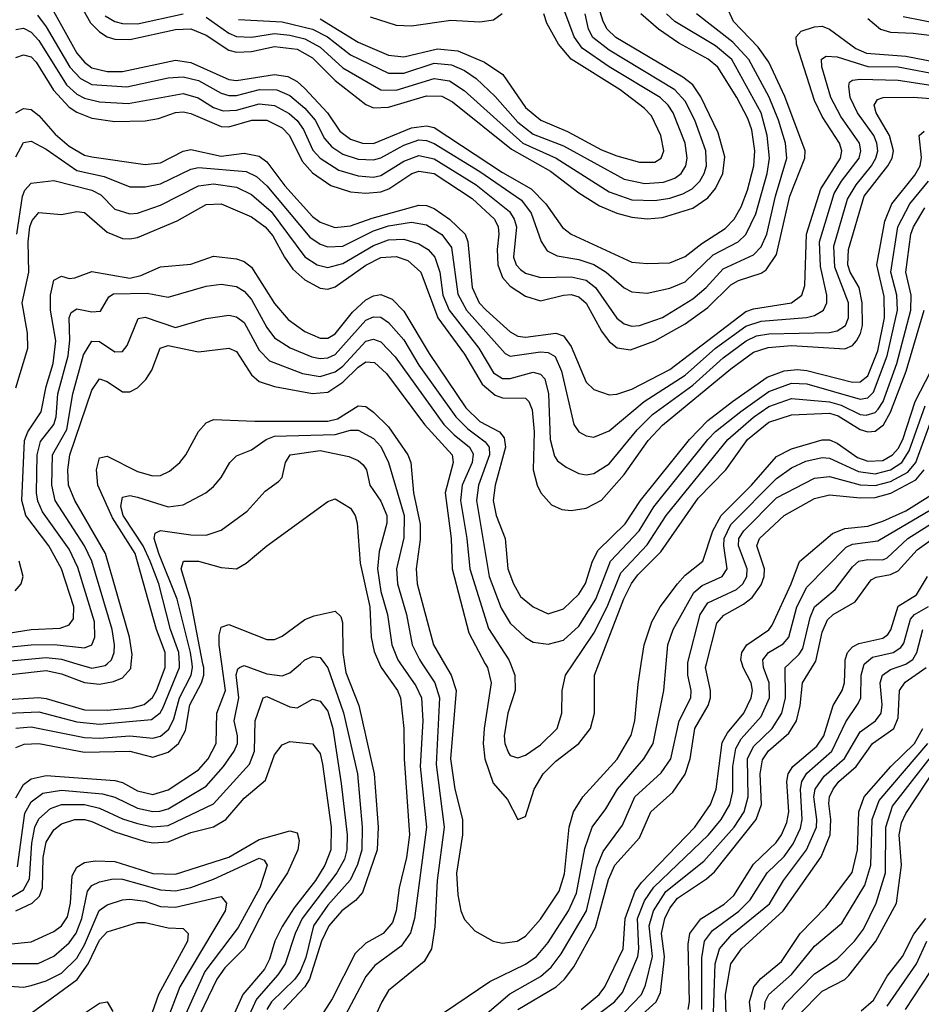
# Model space of a CAD drawing. Header units: inches. Extents: x 990535 to 1117859, y 769386 to 892122.
# Tile 923 of 1056: x 1073520 to 1075891, y 859104 to 861695. Entities that reach past the tile are written whole.
import ezdxf

# ---------------------------------------------------------------- set-up
doc = ezdxf.new("R2010")
doc.units = ezdxf.units.IN
doc.header["$MEASUREMENT"] = 0
doc.layers.add('B0875', color=7, linetype='Continuous')
doc.layers.add('B0876', color=7, linetype='Continuous')

msp = doc.modelspace()

# ---------------------------------------------------------------- linework, layer by layer
at = {"layer": 'B0875', "color": 5}
for points, elevation in [([(1073089.4, 860000), (1073124, 859930), (1073144.7, 859864.7), (1073153.4, 859850), (1073172.6, 859832.6), (1073310, 859722.3), (1073330, 859720.1), (1073350, 859737), (1073375.2, 859790), (1073390, 859854.4), (1073410, 859880.1), (1073442.5, 859897.5), (1073490, 859906.4), (1073570, 859910.9), (1073590, 859908.9), (1073690, 859879.1), (1073750, 859877.6), (1073815.7, 859884.3), (1073847.2, 859892.8), (1073869.1, 859910.9), (1073880.1, 859930), (1073902.4, 859990), (1073902.4, 860000)], 3980), ([(1073170, 860000), (1073187.4, 859970), (1073216.8, 859910), (1073247.5, 859870), (1073270, 859858.4), (1073290, 859859.3), (1073310, 859875.9), (1073363.2, 859936.9), (1073390, 859953.9), (1073416.7, 859963.3), (1073590, 859981.9), (1073630, 859973.6), (1073690, 859950.6), (1073730, 859946.1), (1073767.1, 859952.9), (1073790, 859962.8), (1073812.2, 859987.8), (1073813.4, 860000)], 4020), ([(1073490, 859870.4), (1073570, 859873.1), (1073670, 859847.1), (1073730, 859841.3), (1073866.7, 859853.3), (1073889.5, 859870.5), (1073896.6, 859883.4), (1073940.1, 859990), (1073939.8, 860000)], 3960), ([(1073510, 859830.9), (1073550, 859834.1), (1073690, 859806.4), (1073730, 859804.6), (1073810, 859810.6), (1073870, 859804.1), (1073890, 859809.2), (1073912.2, 859827.8), (1073925.2, 859854.8), (1073940.3, 859910), (1073971.2, 859970), (1073974.6, 859990), (1073973.2, 860000)], 3940), ([(1073510, 859779.9), (1073531.4, 859788.6), (1073570, 859790), (1073690, 859767.5), (1073810, 859770.2), (1073870, 859754.3), (1073910, 859767.1), (1073937.7, 859790), (1073955.9, 859824.1), (1073967.7, 859892.3), (1073998.5, 859950), (1074004.2, 859970), (1074003.9, 859990), (1074002, 860000)], 3920), ([(1073510, 859647.3), (1073530, 859682.4), (1073550, 859697.3), (1073590, 859705.8), (1073770, 859693.1), (1073790, 859687.4), (1073830, 859665.2), (1073870, 859656.2), (1073910, 859668), (1073990, 859720.8), (1074015.8, 859750), (1074036.6, 859790), (1074038.8, 859870), (1074060.9, 859930), (1074051.2, 860000)], 3880), ([(1073514.2, 859465.7), (1073533.1, 859606.9), (1073550, 859636.6), (1073580.4, 859659.5), (1073630, 859667.7), (1073737.4, 859657.4), (1073770, 859649.1), (1073830, 859619.7), (1073870, 859611.3), (1073888.1, 859611.9), (1073910, 859618.4), (1074010, 859678.1), (1074056, 859730), (1074084.1, 859770), (1074092.6, 859790), (1074092.9, 859810), (1074084, 859850), (1074096.6, 859910), (1074089, 859971), (1074093.2, 859986.8), (1074098, 859990), (1074110, 859995.1), (1074170, 859973.7), (1074210, 859968.1), (1074230, 859975.7), (1074258.2, 860000)], 3860), ([(1073670.2, 860000), (1073710, 859988.1), (1073744.6, 859995.4), (1073749.9, 860000)], 4040), ([(1074322.2, 860000), (1074330, 859989.4), (1074371.3, 859871.3), (1074408.6, 859710), (1074420.7, 859570), (1074420, 859510), (1074408.6, 859471.4), (1074389, 859431), (1074330, 859364.5), (1074292.7, 859310), (1074272.5, 859227.5), (1074257.6, 859190), (1074243.6, 859170), (1074182.1, 859110), (1074170, 859090)], 3860), ([(1074374.3, 860000), (1074377.4, 859977.3), (1074412, 859890), (1074452, 859710), (1074462.5, 859570), (1074460, 859510), (1074421.5, 859398.5), (1074402.8, 859377.2), (1074367.3, 859350), (1074332.7, 859310), (1074313.9, 859270), (1074282.5, 859170), (1074269.4, 859150), (1074213.8, 859090)], 3880), ([(1074466.4, 860000), (1074470.9, 859990), (1074513.3, 859930), (1074521.5, 859910), (1074529.8, 859830), (1074530.7, 859750), (1074544.9, 859550), (1074537.5, 859490), (1074518.3, 859410), (1074510.3, 859349.7), (1074500.5, 859319.5), (1074475.9, 859290), (1074430, 859264.5), (1074402.5, 859237.5), (1074341.9, 859118.1), (1074298, 859050)], 3920), ([(1074521.1, 860000), (1074562.1, 859942.1), (1074576.7, 859910), (1074579.9, 859850), (1074573.3, 859730), (1074589.4, 859570), (1074557.9, 859330), (1074547.9, 859292.1), (1074522.8, 859257.3), (1074453.7, 859206.3), (1074430, 859177.5), (1074351.8, 859030)], 3940), ([(1074578.3, 860000), (1074611.9, 859950), (1074624.2, 859910), (1074615.2, 859735.2), (1074636.5, 859570), (1074617.8, 859430), (1074612, 859308), (1074602.9, 859250), (1074583.3, 859216.7), (1074490, 859140.2), (1074471.9, 859110), (1074417.2, 858990)], 3960), ([(1074636.7, 859083.3), (1074756.3, 859163.7), (1074850, 859209.2), (1074878.8, 859230), (1074910, 859266.8), (1074963.1, 859350), (1074984, 859396), (1075006.4, 859513.6), (1075025.6, 859570), (1075061.7, 859618.3), (1075092.5, 859670), (1075161.1, 859750), (1075185.9, 859790), (1075213.8, 859930), (1075219.8, 860000)], 3960), ([(1074636.9, 860000), (1074654.3, 859970), (1074667.9, 859930), (1074652.9, 859750), (1074663.9, 859670), (1074684.7, 859590), (1074684.9, 859550), (1074669, 859449), (1074672.3, 859392.3), (1074680.3, 859350), (1074690, 859327.1), (1074716.9, 859296.9), (1074765.3, 859270), (1074790, 859264.7), (1074828, 859270), (1074850, 859283), (1074890, 859327.7), (1074938.4, 859401.6), (1074953, 859447), (1074964.6, 859570), (1074976.5, 859610), (1075000.6, 859650), (1075091.1, 859748.9), (1075127.7, 859812.3), (1075137.4, 859850), (1075146.5, 859946.5), (1075154.7, 860000)], 3980), ([(1074736.7, 859070), (1074808.9, 859131.1), (1074890, 859176.7), (1074918, 859202), (1074943.7, 859236.3), (1075010.4, 859349.6), (1075036.8, 859463.2), (1075054, 859506), (1075105.1, 859574.9), (1075137.7, 859650), (1075206.6, 859713.4), (1075232.5, 859750), (1075253.9, 859850), (1075284.5, 859910), (1075286.1, 859930), (1075277, 859970), (1075276.8, 860000)], 3940), ([(1074744.5, 860000), (1074749.8, 859990), (1074759.9, 859950), (1074741.1, 859830), (1074738.6, 859790), (1074743, 859750), (1074765.4, 859685.4), (1074802.8, 859642.8), (1074830, 859590.3), (1074850, 859598.3), (1074873, 859670), (1074896.6, 859710), (1074930, 859744), (1074990.3, 859790), (1075020.8, 859830), (1075031.2, 859870), (1075031.7, 859970), (1075043.3, 860000)], 4020), ([(1074810.3, 860000), (1074822.1, 859970), (1074823, 859930), (1074803.6, 859870), (1074794, 859810), (1074795.7, 859790), (1074805.4, 859765.4), (1074810, 859759), (1074830, 859752.7), (1074850, 859759.3), (1074890, 859786.8), (1074933.7, 859830), (1074945.9, 859870), (1074946.4, 859930), (1074955.7, 859970), (1074975.9, 860000)], 4040), ([(1074830.1, 859089.9), (1074931, 859150), (1074952.9, 859170), (1074977.4, 859202.6), (1075034.2, 859305.8), (1075068, 859432), (1075084.9, 859470), (1075150, 859541.8), (1075179.6, 859610), (1075237.5, 859662.5), (1075270.1, 859709.9), (1075282.8, 859750), (1075295.6, 859830), (1075330.2, 859890), (1075336.6, 859910), (1075336.9, 859930), (1075323.6, 859990), (1075326.2, 860000)], 3920), ([(1074996.6, 859090), (1075043.6, 859130), (1075059.2, 859150), (1075107.2, 859250), (1075112, 859330), (1075138.6, 859401.4), (1075155.6, 859424.4), (1075295.7, 859570), (1075336.8, 859630), (1075351.8, 859670), (1075367.6, 859792.4), (1075381.6, 859818.4), (1075424.3, 859870), (1075444, 859910), (1075447.1, 859930), (1075443.5, 859950), (1075422.5, 859990), (1075419.6, 860000)], 3880), ([(1075018.9, 859061.1), (1075083.8, 859110), (1075105, 859135), (1075145.4, 859230), (1075148.4, 859250), (1075144.9, 859330), (1075163.5, 859376.5), (1075188, 859412), (1075331, 859550), (1075364.6, 859590), (1075387.9, 859630), (1075395.8, 859664.2), (1075395, 859730), (1075402.9, 859777.1), (1075417.6, 859802.4), (1075470, 859861), (1075491.7, 859910), (1075490.8, 859950), (1075475.6, 859990), (1075475.1, 860000)], 3860), ([(1075110, 859082.1), (1075155, 859130), (1075165.6, 859154.4), (1075183.8, 859230), (1075175.6, 859310), (1075186.8, 859350), (1075219.3, 859400.7), (1075319.5, 859480.5), (1075398.7, 859570), (1075425, 859610), (1075435.5, 859650), (1075433.9, 859750), (1075450, 859782.4), (1075498.6, 859830), (1075524, 859870), (1075534, 859910), (1075532.6, 859990), (1075543.3, 860000)], 3840), ([(1075130, 859052.4), (1075193.7, 859110), (1075204.8, 859135.2), (1075214.2, 859210), (1075216.1, 859230), (1075208.2, 859290), (1075216.4, 859330), (1075230, 859357.2), (1075250, 859383), (1075326.3, 859433.7), (1075347.2, 859452.8), (1075456.9, 859590), (1075471.1, 859630), (1075467.2, 859710), (1075473, 859747), (1075489, 859771), (1075542.4, 859817.6), (1075562.6, 859850), (1075572.4, 859890), (1075578.3, 859950), (1075609.7, 860000)], 3820), ([(1075277.7, 859090), (1075281.5, 859110), (1075278.2, 859261.8), (1075282.2, 859290), (1075311.4, 859328.6), (1075372.4, 859367.6), (1075397.9, 859390), (1075450, 859472.4), (1075509.7, 859530), (1075523.1, 859550), (1075537.3, 859582.7), (1075542.5, 859610), (1075537.6, 859690), (1075540.5, 859710), (1075553.5, 859730), (1075616.5, 859783.5), (1075634.7, 859810), (1075659.2, 859890), (1075682.6, 859930), (1075689, 859950), (1075690.6, 860000)], 3780), ([(1075313.9, 859090), (1075314, 859226), (1075321, 859270), (1075341.6, 859298.4), (1075410.8, 859349.2), (1075441.4, 859378.6), (1075485.4, 859450), (1075530, 859492.5), (1075554, 859526), (1075572.9, 859567.1), (1075577.8, 859590), (1075572.9, 859670), (1075576.6, 859690), (1075590, 859711.7), (1075656.1, 859770), (1075692.5, 859847.4), (1075724.9, 859895.1), (1075731.8, 859910), (1075732.6, 859970), (1075740.8, 859999.2), (1075741.7, 860000)], 3760), ([(1075343.7, 859056.3), (1075349.2, 859210), (1075360.2, 859250), (1075392.8, 859287.3), (1075491.7, 859368.3), (1075528.5, 859430), (1075589.5, 859510), (1075615.4, 859570), (1075616.7, 859590), (1075608.3, 859650), (1075611.8, 859670), (1075636, 859704), (1075689.3, 859750.7), (1075730, 859820.9), (1075770.3, 859850), (1075785.2, 859870), (1075788.5, 859891.5), (1075783.1, 859950), (1075788.9, 859970), (1075810, 859984.6), (1075850, 859999.2), (1075851.3, 860000)], 3740), ([(1075378.8, 859050), (1075376.4, 859130), (1075390, 859210.1), (1075418.4, 859250), (1075527.8, 859350), (1075627.9, 859492.1), (1075651.7, 859550), (1075653.2, 859590), (1075647.8, 859632.2), (1075649.7, 859650), (1075659.2, 859670), (1075674.3, 859690), (1075719.3, 859730), (1075762.4, 859790), (1075818.6, 859830), (1075830, 859857.4), (1075833.7, 859930), (1075848.3, 859951.7), (1075904, 859990)], 3720), ([(1073490, 859381.7), (1073530, 859405), (1073545.6, 859434.4), (1073552.3, 859527.7), (1073560.2, 859570), (1073570, 859591.9), (1073600.9, 859619), (1073630, 859630), (1073690, 859629.3), (1073730, 859620.4), (1073790, 859592.2), (1073830, 859579.4), (1073870, 859570.9), (1073910, 859574.7), (1074030, 859631.7), (1074124.4, 859735.6), (1074137.5, 859770), (1074139.2, 859850), (1074160.3, 859910), (1074170, 859913.6), (1074230, 859886.6), (1074250, 859884.1), (1074290, 859907), (1074310, 859901.5), (1074330, 859875), (1074343.8, 859830), (1074365.1, 859685.1), (1074381.1, 859550), (1074380.3, 859510), (1074373.9, 859486.1), (1074354.2, 859450), (1074262.7, 859330), (1074244.1, 859290), (1074217.7, 859210), (1074198.7, 859181.3), (1074142.5, 859117.5), (1074093.8, 859010)], 3840), ([(1075447.8, 859030), (1075439.2, 859110), (1075450.7, 859150), (1075468.6, 859171.4), (1075523.8, 859216.2), (1075572.1, 859290), (1075640.2, 859359.8), (1075709.4, 859450.6), (1075723.3, 859510), (1075726.8, 859610), (1075740.5, 859650), (1075811.2, 859730), (1075872.9, 859790), (1075895, 859830)], 3680), ([(1073510, 859350.2), (1073552.5, 859370), (1073571.8, 859388.2), (1073580.2, 859410), (1073581.9, 859490), (1073589.5, 859530.5), (1073610, 859563.3), (1073630, 859578.6), (1073665.4, 859590), (1073690, 859589.8), (1073710, 859585), (1073770, 859557.5), (1073850, 859532.7), (1073871.2, 859528.8), (1073910, 859531.6), (1073970, 859555.9), (1074030, 859571.2), (1074061.9, 859590), (1074110, 859646.2), (1074166, 859694), (1074190, 859760.2), (1074210, 859786.6), (1074230, 859795.3), (1074290, 859789.5), (1074310, 859763.5), (1074315.9, 859735.9), (1074339.1, 859570), (1074338.3, 859510), (1074322.1, 859470), (1074298.2, 859430), (1074241.9, 859358.1), (1074210, 859308.7), (1074190.6, 859270), (1074177.3, 859222.7), (1074164, 859196), (1074106.5, 859130), (1074052.5, 859007.5)], 3820), ([(1075570, 859077), (1075630, 859138.4), (1075690, 859169.1), (1075700.1, 859179.9), (1075771.4, 859270), (1075826.2, 859370), (1075838.6, 859470), (1075832.8, 859550), (1075838.8, 859581.2), (1075850, 859605.8), (1075990, 859817.5)], 3620), ([(1075478.3, 859090), (1075480.5, 859110), (1075489.9, 859130), (1075550, 859182), (1075610, 859257.3), (1075682.4, 859317.6), (1075742.3, 859417.7), (1075758.6, 859470), (1075762.1, 859590), (1075779.9, 859640.1), (1075908.2, 859790)], 3660), ([(1075524.7, 859090), (1075533.9, 859106.1), (1075610, 859184.3), (1075670, 859223.2), (1075715.3, 859270), (1075738.8, 859301.2), (1075772.6, 859370), (1075797, 859450), (1075797.7, 859570), (1075815, 859625), (1075930, 859773)], 3640), ([(1073490, 859262.4), (1073550, 859268), (1073610, 859295.9), (1073630, 859310.8), (1073645.6, 859334.4), (1073653.6, 859370), (1073657.6, 859442.4), (1073670, 859464.4), (1073690, 859476.7), (1073718.2, 859481.8), (1073770, 859480.1), (1073870, 859447.7), (1073930, 859446.2), (1074070, 859490.9), (1074150, 859537.8), (1074230, 859560.3), (1074250, 859555.5), (1074255.2, 859535.2), (1074251.6, 859510), (1074224.1, 859450), (1074170.4, 859369.6), (1074110, 859251.1), (1074059.7, 859200.3), (1074038.4, 859170), (1073971.1, 859030)], 3780), ([(1073471.1, 859211.1), (1073568.4, 859211.6), (1073610, 859230.4), (1073650, 859265.7), (1073668.5, 859291.5), (1073683.8, 859330), (1073698, 859402), (1073710, 859416.6), (1073730, 859426), (1073765.8, 859434.2), (1073790, 859433.3), (1073890, 859404.7), (1073930, 859402.8), (1073970, 859411.4), (1074030, 859432.8), (1074150, 859488.8), (1074163.2, 859483.2), (1074170.5, 859470), (1074151.1, 859410), (1074094.1, 859305.9), (1074006.6, 859190), (1073920.6, 858999.4)], 3760), ([(1073350, 859095.5), (1073450, 859150.1), (1073470, 859153.3), (1073530, 859149.4), (1073550, 859153), (1073590, 859165.6), (1073630, 859185.5), (1073670, 859225.3), (1073690, 859260.2), (1073729.4, 859350.6), (1073750, 859365.9), (1073790, 859378.8), (1073810, 859380.4), (1073850, 859374.9), (1073890, 859361.6), (1073930, 859359.4), (1074050, 859387.2), (1074063.6, 859370), (1074060.3, 859350), (1073941.5, 859150), (1073888.2, 859011.8)], 3740), ([(1075733, 859087), (1075765.3, 859114.7), (1075801.6, 859178.4), (1075841.4, 859230), (1075871.4, 859288.6), (1075902.9, 859330)], 3580), ([(1073550, 859080.7), (1073670.7, 859169.3), (1073700.4, 859210), (1073730, 859272.5), (1073750, 859294.6), (1073830, 859319.2), (1073850, 859319.3), (1073910, 859305.5), (1073950, 859303.7), (1073962.9, 859290), (1073961, 859270), (1073884.7, 859130), (1073856.7, 859050)], 3720), ([(1075801, 859099), (1075878.5, 859210), (1075905.2, 859270)], 3560), ([(1075849.1, 859090), (1075915, 859190)], 3540), ([(1073690, 859080.4), (1073730, 859106.7), (1073750, 859110.2), (1073765.1, 859085.1)], 3680)]:
    msp.add_lwpolyline(points, dxfattribs=dict(at, elevation=elevation))
at = {"layer": 'B0876', "color": 5}
for points, elevation in [([(1073660.1, 861770), (1073706.1, 861686.1), (1073730, 861662.4), (1073750, 861650), (1073770, 861643.1), (1073810, 861642.9), (1073930, 861669.1), (1073970, 861670.3), (1074010, 861654.1), (1074070, 861614.9), (1074090, 861609.5), (1074130, 861611), (1074190, 861623.8), (1074250, 861617.2), (1074290, 861594.6), (1074350, 861534.9), (1074430, 861471.7), (1074450, 861462.8), (1074490, 861464.5), (1074590, 861494.6), (1074630, 861493.8), (1074658.5, 861478.5), (1074813.7, 861353.7), (1074916.1, 861296.1), (1074990, 861239.5), (1075044.6, 861204.6), (1075090, 861185.3), (1075130, 861175.1), (1075170, 861171), (1075210, 861174.6), (1075290, 861198.6), (1075330, 861226.1), (1075350, 861250.9), (1075368.8, 861290), (1075374.3, 861334.3), (1075356.7, 861396.7), (1075311.6, 861491.6), (1075290, 861523), (1075263.6, 861543.6), (1075087.7, 861647.7), (1075064.5, 861670), (1075054.7, 861690), (1075029.7, 861770)], 4320), ([(1074095.3, 861695.3), (1074210, 861689.5), (1074290.1, 861670.1), (1074329.7, 861649.7), (1074390, 861602.4), (1074490, 861553.9), (1074530, 861553.7), (1074610, 861580.5), (1074655.7, 861575.7), (1074690, 861561), (1074720, 861540), (1074770, 861492.9), (1074830, 861425.1), (1074870, 861393.4), (1074950, 861362.8), (1075110, 861275.3), (1075164.1, 861264.1), (1075213.2, 861266.8), (1075242.6, 861277.4), (1075259.6, 861290), (1075271.7, 861310), (1075275.5, 861330), (1075270.2, 861370), (1075238.3, 861450), (1075225.6, 861470), (1075204.6, 861490), (1075070, 861570.8), (1074999.6, 861619.6), (1074978.2, 861650), (1074938, 861758)], 4360), ([(1073510, 861595.4), (1073530, 861602.3), (1073550, 861597.2), (1073563.1, 861583.1), (1073609.3, 861509.3), (1073650, 861464.9), (1073670, 861451.3), (1073710, 861435.4), (1073770, 861426.5), (1073850, 861428.3), (1073885, 861435), (1073930, 861450.6), (1073950, 861452.1), (1073970, 861448.3), (1074050, 861413.5), (1074070, 861413), (1074130.5, 861430.5), (1074170, 861430.3), (1074210, 861410.6), (1074229.2, 861390), (1074262.5, 861322.5), (1074290, 861292), (1074338.4, 861258.4), (1074390, 861241.7), (1074430, 861237.9), (1074470, 861242.2), (1074490.3, 861250), (1074551.1, 861290), (1074570, 861296.4), (1074610, 861290.2), (1074710, 861224.5), (1074768.8, 861170), (1074778.1, 861150), (1074779.8, 861130), (1074775.5, 861090), (1074777.1, 861050), (1074790, 861016.6), (1074810, 860993.2), (1074850, 860967.1), (1074890, 860954.9), (1074950, 860969.8), (1074970, 860971.3), (1074990, 860965.7), (1075010, 860948.6), (1075050, 860875.3), (1075070, 860847.7), (1075091.1, 860831.1), (1075125.9, 860825.9), (1075190, 860849.6), (1075270, 860894.6), (1075330, 860937.8), (1075390, 860997.1), (1075410, 861008.5), (1075470, 861027.6), (1075483.3, 861036.7), (1075510, 861076.8), (1075545.4, 861230), (1075584.6, 861330), (1075586, 861350), (1075532.3, 861492.3), (1075490, 861583.1), (1075462.2, 861622.2), (1075397.2, 861690), (1075378.5, 861730)], 4220), ([(1073604.9, 861724.9), (1073670, 861606.6), (1073690, 861582.7), (1073710, 861568.2), (1073750, 861558), (1073790, 861558), (1073930, 861588.1), (1073970, 861582), (1074070, 861537.6), (1074090, 861535), (1074190, 861550.4), (1074225, 861545), (1074250, 861531.8), (1074270, 861513.3), (1074329.3, 861450), (1074361.8, 861401.8), (1074390, 861380), (1074421.5, 861370), (1074450, 861369.2), (1074550, 861410.2), (1074590, 861415.7), (1074610, 861411.3), (1074790, 861293.1), (1074865.1, 861250), (1074903.4, 861210), (1074947.7, 861147.7), (1074970.3, 861130.3), (1075130, 861056.7), (1075170, 861053), (1075230, 861055), (1075270, 861071.2), (1075313.8, 861106.2), (1075374.8, 861145.2), (1075398.8, 861170), (1075417.6, 861202.4), (1075433.8, 861246.2), (1075450.7, 861310), (1075453.1, 861350), (1075445.2, 861405.2), (1075435, 861435), (1075406.3, 861490), (1075355.7, 861570), (1075330.8, 861590.8), (1075253.4, 861633.4), (1075200.3, 861670), (1075153.3, 861710)], 4280), ([(1074442, 861702), (1074510, 861680), (1074550, 861678.2), (1074653.9, 861693.9), (1074730, 861688.7), (1074765.8, 861694.2), (1074788.7, 861711.3)], 4420), ([(1073510, 861669.3), (1073530, 861672.6), (1073550, 861662), (1073570, 861640.2), (1073643.4, 861523.4), (1073670, 861499.1), (1073690, 861488), (1073730, 861478.6), (1073805.4, 861474.6), (1073950, 861500.3), (1073989.2, 861489.2), (1074030, 861464), (1074054.8, 861454.8), (1074090, 861456.6), (1074150, 861473.5), (1074190, 861469.1), (1074228.3, 861448.3), (1074250, 861429.1), (1074266.2, 861406.2), (1074291, 861351), (1074310.1, 861330), (1074359.2, 861299.2), (1074410, 861283.5), (1074450, 861280.7), (1074470, 861285.1), (1074530, 861322.6), (1074570, 861337.3), (1074610, 861328.9), (1074720.7, 861260.6), (1074807.8, 861190), (1074820.6, 861170), (1074826.1, 861150), (1074818.8, 861070), (1074825.8, 861050), (1074837.4, 861037.4), (1074850, 861028.2), (1074890, 861016.8), (1074970, 861018.2), (1075010, 861009.2), (1075033.9, 860990), (1075090, 860909.7), (1075110, 860894.2), (1075130, 860888.7), (1075150, 860889.7), (1075210, 860911.3), (1075290, 860960.2), (1075325.3, 860990), (1075370, 861039.5), (1075450, 861076.2), (1075470, 861097.5), (1075485.1, 861130), (1075508, 861230), (1075537.2, 861330), (1075533.5, 861370), (1075515.2, 861430), (1075491.2, 861491.2), (1075437.8, 861590), (1075395.8, 861635.8), (1075299.9, 861710)], 4240), ([(1073566.8, 861706.8), (1073590, 861675.8), (1073651.7, 861570), (1073680.2, 861540.2), (1073710, 861524.5), (1073801.8, 861518.2), (1073910, 861542.2), (1073950, 861544.5), (1073990, 861534.5), (1074050, 861501.8), (1074070, 861495.6), (1074090, 861495.6), (1074150.8, 861510.8), (1074196.3, 861510), (1074230, 861495.7), (1074270, 861461.7), (1074296.6, 861430), (1074321.8, 861381.8), (1074340.6, 861360.6), (1074370, 861341.3), (1074410, 861327.6), (1074450, 861325.6), (1074470, 861331.4), (1074530, 861364.7), (1074570, 861378.2), (1074590, 861377), (1074610, 861369.4), (1074730, 861294.9), (1074839.5, 861219.5), (1074865.4, 861185.4), (1074891.2, 861111.2), (1074906.8, 861086.8), (1074933.6, 861073.6), (1074990, 861063.8), (1075030, 861050.8), (1075062.1, 861030), (1075110, 860989.1), (1075130, 860978.4), (1075170, 860974.9), (1075230, 860988.7), (1075270, 861005.4), (1075344, 861076), (1075409.6, 861110.4), (1075430, 861129.3), (1075456.3, 861183.8), (1075485.4, 861290), (1075491.7, 861330), (1075486, 861390), (1075469.6, 861450), (1075393, 861590), (1075350, 861625.9), (1075242.9, 861690), (1075220.8, 861710)], 4260), ([(1073744.9, 861704.9), (1073770, 861690.3), (1073790, 861684.6), (1073830, 861683.9), (1073950, 861710.6)], 4340), ([(1074010, 861701.8), (1074070, 861659.7), (1074090, 861650.7), (1074130, 861648.9), (1074190, 861658.2), (1074230, 861654.4), (1074270, 861644), (1074310, 861622.2), (1074370, 861567.7), (1074470, 861510.3), (1074510, 861508.9), (1074610, 861539.8), (1074650, 861533.7), (1074688.8, 861508.8), (1074843.5, 861370), (1074931.2, 861330), (1075070, 861241.8), (1075130, 861220.7), (1075190, 861219.1), (1075230, 861225.2), (1075263.9, 861236.1), (1075288.7, 861250), (1075308.7, 861270), (1075320.4, 861290), (1075326, 861310), (1075324.8, 861350), (1075295.4, 861430), (1075270, 861480.3), (1075243.2, 861510), (1075070, 861614.3), (1075027.6, 861647.6), (1075015.6, 861670), (1075006.7, 861710)], 4340), ([(1074310, 861696.6), (1074410, 861635.6), (1074490, 861601.8), (1074530, 861597), (1074618.5, 861618.5), (1074672.4, 861612.4), (1074742.6, 861582.6), (1074790.8, 861550.8), (1074850, 861463.9), (1074890.2, 861430.2), (1074960.8, 861400.8), (1075050, 861352.7), (1075090, 861336.3), (1075150, 861319.8), (1075190, 861320.1), (1075207.1, 861330), (1075214.3, 861350), (1075206.3, 861390), (1075181.8, 861441.8), (1075162.3, 861462.3), (1075099.4, 861510), (1074970.6, 861590.6), (1074937.3, 861630), (1074906, 861686), (1074898.3, 861710)], 4380), ([(1075750, 861697.7), (1075783.9, 861670), (1075810, 861662), (1075870, 861659.5), (1075970, 861646.8)], 4220), ([(1075843.1, 861703.1), (1075950, 861681.9)], 4240), ([(1073510, 861449.7), (1073530, 861460.9), (1073550, 861458.5), (1073570, 861442.5), (1073613.1, 861393.1), (1073650, 861361.9), (1073690, 861338.7), (1073710, 861333.6), (1073850, 861313.5), (1073890, 861317.8), (1073950, 861348.4), (1073970, 861353.2), (1074050, 861335.8), (1074110, 861343.3), (1074150, 861335.8), (1074170, 861320.4), (1074217.6, 861257.6), (1074290, 861176.9), (1074310, 861162), (1074348.3, 861148.3), (1074390, 861152), (1074447.2, 861172.7), (1074570, 861206.3), (1074590, 861205.7), (1074610, 861197.7), (1074650.4, 861170), (1074691.1, 861130), (1074698.4, 861110), (1074710, 860990), (1074728.6, 860950), (1074746.4, 860930), (1074810, 860873.3), (1074830, 860862.2), (1074850, 860859.4), (1074930, 860870), (1074950, 860862.5), (1074970, 860834.7), (1075010, 860741.2), (1075030, 860721.8), (1075070, 860708), (1075090, 860709.2), (1075130, 860722.8), (1075230, 860774.6), (1075430, 860927), (1075450, 860933.9), (1075550, 860949.6), (1075576.7, 860970), (1075584.6, 860995.4), (1075589.4, 861130), (1075627.1, 861250), (1075678.9, 861330), (1075682.1, 861350), (1075676.2, 861370), (1075630, 861440.3), (1075610, 861482.5), (1075563, 861630), (1075562.1, 861650), (1075575.2, 861664.8), (1075610, 861676.2), (1075630, 861677.7), (1075650, 861669.7), (1075719, 861619), (1075746.5, 861606.5), (1075850, 861598.7), (1075950, 861579.6)], 4180), ([(1073510, 861334.3), (1073530, 861371.2), (1073550, 861375.5), (1073590, 861354.1), (1073670, 861298), (1073742.5, 861282.5), (1073810, 861254.6), (1073850, 861255.1), (1073890, 861262.8), (1073970, 861301.1), (1073990, 861305.5), (1074115.6, 861295.6), (1074142.5, 861282.5), (1074170, 861257.5), (1074282.9, 861122.9), (1074310, 861103.9), (1074330, 861097), (1074370, 861098.5), (1074450, 861139), (1074490, 861152.3), (1074550, 861162.2), (1074590, 861155.1), (1074630, 861129.4), (1074655.2, 861095.2), (1074672.1, 860972.1), (1074694.6, 860930), (1074796.4, 860816.4), (1074810, 860809.7), (1074890, 860821.2), (1074910, 860819.3), (1074928.1, 860808.1), (1074944.8, 860770), (1074976.9, 860630), (1074990.2, 860610), (1075010, 860599.6), (1075030, 860596.1), (1075070, 860613.2), (1075162.6, 860690), (1075270, 860759.7), (1075350.2, 860830), (1075430, 860888.7), (1075470, 860901.9), (1075588.9, 860911.1), (1075610, 860916.7), (1075633.5, 860930), (1075643, 860950), (1075642.4, 860970), (1075625.7, 861045.7), (1075623.2, 861110), (1075662.2, 861237.8), (1075680.8, 861270), (1075727.5, 861330), (1075732.1, 861350), (1075728.6, 861370), (1075679.8, 861439.8), (1075653.3, 861490), (1075629.6, 861570.4), (1075628.8, 861591.2), (1075641.2, 861598.8), (1075670, 861596.6), (1075750, 861571.2), (1075830, 861571), (1075950, 861548.2)], 4160), ([(1073512.5, 861130), (1073527, 861230), (1073533.5, 861246.5), (1073550, 861264.4), (1073610, 861271.3), (1073710, 861246.6), (1073733.7, 861233.7), (1073770, 861196), (1073810, 861183.8), (1073830, 861185.7), (1073890, 861206.5), (1073990, 861257.6), (1074030, 861263), (1074090, 861253.7), (1074130, 861235.2), (1074181.5, 861190), (1074270, 861070.7), (1074302, 861050), (1074330, 861042.8), (1074370, 861053.4), (1074450, 861100.8), (1074490, 861115.3), (1074530, 861117.2), (1074570, 861105.1), (1074594.3, 861090), (1074611.8, 861070), (1074624.7, 861030), (1074632.5, 860970), (1074649.2, 860930), (1074727.8, 860830), (1074765.6, 860765.6), (1074790, 860750.6), (1074810, 860750.9), (1074870, 860767.1), (1074890, 860762.2), (1074900.6, 860750), (1074910.7, 860710), (1074915.2, 860590), (1074926.1, 860546.1), (1074934.2, 860534.2), (1074956.9, 860516.9), (1074990, 860500.7), (1075010, 860496.9), (1075030, 860500.3), (1075070, 860525.8), (1075144.2, 860615.8), (1075183.8, 860656.1), (1075290, 860733.4), (1075370, 860805.4), (1075430.5, 860849.5), (1075457.5, 860862.5), (1075490, 860868.4), (1075650, 860871.4), (1075670, 860875.7), (1075691.7, 860890), (1075699.8, 860910), (1075699.7, 860950), (1075663.8, 861043.8), (1075661.4, 861098.6), (1075697.2, 861222.8), (1075719.7, 861260.3), (1075760.2, 861310), (1075771.6, 861330), (1075776.3, 861350), (1075774.3, 861370), (1075766, 861390), (1075722.8, 861450), (1075704.3, 861490), (1075700.3, 861519.7), (1075702.4, 861530), (1075710, 861535.5), (1075730, 861538.5), (1075830, 861535.4), (1075950, 861517.1)], 4140), ([(1073510, 860725.9), (1073541.2, 860830), (1073540.8, 860870), (1073526.2, 860950), (1073544.1, 861030), (1073541.9, 861110), (1073546.7, 861150), (1073553.2, 861166.8), (1073570, 861187), (1073630, 861182.2), (1073670, 861190.1), (1073690, 861187.2), (1073750, 861135.5), (1073790, 861119), (1073810, 861117.8), (1073830, 861122), (1073934.3, 861165.7), (1074010, 861208.3), (1074050, 861210.4), (1074130, 861176.3), (1074165.6, 861150), (1074186.1, 861126.1), (1074216.2, 861070), (1074238.7, 861038.7), (1074270, 861010.4), (1074310, 860987.9), (1074330, 860985.6), (1074350, 860992.2), (1074430, 861048.8), (1074470, 861068.7), (1074510, 861072), (1074540.8, 861060.8), (1074575.1, 861030), (1074619.8, 860910), (1074690, 860814.3), (1074736.1, 860736.1), (1074770, 860706.7), (1074790, 860699.6), (1074850, 860699.3), (1074859.3, 860690), (1074867.8, 860667.8), (1074872.5, 860610), (1074870.3, 860510.3), (1074880.8, 860470), (1074890.1, 860450.1), (1074918.5, 860418.5), (1074945.8, 860405.8), (1074970, 860403.7), (1075010, 860409), (1075050, 860430.5), (1075110, 860498.3), (1075172.9, 860587.1), (1075210, 860627.6), (1075390, 860776), (1075450, 860819.5), (1075487.9, 860832), (1075550, 860837.2), (1075690, 860828.4), (1075710, 860837.8), (1075720.5, 860850), (1075731.3, 860868.7), (1075736.1, 860890), (1075735.8, 860950), (1075727.4, 860990), (1075703.8, 861030), (1075697.5, 861050), (1075699.8, 861090), (1075740.8, 861230), (1075802.6, 861310), (1075814, 861330), (1075818.2, 861350), (1075807.2, 861390), (1075772.3, 861450), (1075766.9, 861470), (1075775.6, 861484.4), (1075790.3, 861489.7), (1075869.5, 861490.5), (1076010, 861480.8)], 4120), ([(1073490, 860080.2), (1073550, 860090.5), (1073626.2, 860093.8), (1073650, 860102.1), (1073661.4, 860118.6), (1073662.1, 860150), (1073630.2, 860250), (1073596.3, 860310), (1073536.3, 860390), (1073525.7, 860430), (1073532.3, 860587.7), (1073541.7, 860610), (1073576.8, 860663.2), (1073590, 860730), (1073608.1, 860790), (1073614.7, 860850), (1073600.8, 860930), (1073601.4, 860970), (1073610, 861009.4), (1073630, 861019.6), (1073650, 861013.8), (1073664.6, 861015.4), (1073710, 861032.6), (1073810, 861014.5), (1073838.7, 861021.3), (1073890, 861044.1), (1073970, 861051.4), (1074030, 861072.1), (1074090, 861065.7), (1074110, 861058.5), (1074130, 861043.5), (1074190, 860948.3), (1074225.8, 860905.8), (1074270, 860874.4), (1074310, 860856.5), (1074330, 860856.7), (1074350, 860867.9), (1074395, 860925), (1074430, 860957.6), (1074450, 860968.2), (1074470, 860971.4), (1074499.7, 860959.7), (1074530, 860928.2), (1074596.6, 860816.6), (1074693.6, 860673.6), (1074730, 860637.9), (1074781.8, 860610), (1074794.3, 860594.3), (1074797.3, 860570), (1074770.1, 860470.1), (1074765.4, 860430), (1074772.7, 860390), (1074796.8, 860330), (1074803.8, 860250), (1074818.2, 860210), (1074837, 860177), (1074870, 860150.1), (1074910, 860131.2), (1074950, 860144.2), (1074990, 860182.7), (1075008.3, 860211.6), (1075026.1, 860270), (1075041.5, 860298.5), (1075112.2, 860367.8), (1075153, 860430), (1075281.2, 860590), (1075330, 860639.9), (1075394.1, 860690), (1075485.9, 860754.1), (1075530, 860770.4), (1075565.7, 860774.3), (1075590, 860771.5), (1075710, 860740.9), (1075730, 860741.9), (1075750, 860757.6), (1075776.7, 860823.3), (1075794.5, 860910), (1075793.6, 860966.4), (1075774, 861050), (1075795.3, 861164.7), (1075813.1, 861210), (1075874.1, 861285.9), (1075887.8, 861310), (1075891.8, 861331.8), (1075885.6, 861390), (1075898.2, 861401.8)], 4080), ([(1073410, 860035.6), (1073550, 860050.2), (1073610.6, 860050.6), (1073690, 860042.3), (1073710, 860050.1), (1073718, 860070), (1073716.3, 860110), (1073673.2, 860253.2), (1073650, 860301.2), (1073580.2, 860400.2), (1073567.8, 860427.8), (1073564.2, 860450), (1073565.7, 860550), (1073575, 860585), (1073609.7, 860630), (1073615.7, 860650), (1073620.3, 860710), (1073647.1, 860810), (1073651.8, 860851.8), (1073650, 860910.1), (1073655.3, 860924.7), (1073670, 860933.8), (1073710, 860926), (1073732.2, 860927.8), (1073754.3, 860965.7), (1073766.5, 860973.5), (1073854.9, 860974.9), (1073910, 860964.2), (1074010, 860994), (1074050, 860998.5), (1074090, 860992.5), (1074110, 860980.7), (1074130, 860958.9), (1074170, 860884.6), (1074190, 860858), (1074231.7, 860831.7), (1074287.9, 860807.9), (1074310, 860803), (1074330, 860804.7), (1074350, 860813.8), (1074430, 860903.8), (1074450, 860913.1), (1074470, 860911.7), (1074490, 860897.9), (1074530, 860852.3), (1074570, 860785.7), (1074666.6, 860650), (1074698.3, 860618.3), (1074743.8, 860583.8), (1074754.5, 860570), (1074755.4, 860550), (1074726.4, 860470), (1074721.3, 860430), (1074754.7, 860230), (1074786.3, 860146.3), (1074810, 860106.8), (1074850, 860069.1), (1074870, 860057), (1074910, 860051.2), (1074950, 860062), (1074990, 860098.7), (1075034.7, 860170), (1075073.9, 860270), (1075148.9, 860350), (1075187.5, 860412.5), (1075330, 860590), (1075350, 860611), (1075416.5, 860663.5), (1075490, 860716.3), (1075550, 860738.6), (1075590, 860736.5), (1075730, 860696.2), (1075750, 860699.4), (1075765.6, 860714.4), (1075801.6, 860810), (1075828.8, 860930), (1075826.8, 860970), (1075811.3, 861030), (1075829.6, 861150), (1075861.2, 861210), (1075909.8, 861270.2)], 4060), ([(1074975.9, 860000), (1075030, 860080.1), (1075064.7, 860150), (1075101, 860239), (1075170, 860312.9), (1075220.1, 860390), (1075382.2, 860590), (1075450, 860648.8), (1075490, 860676.6), (1075550, 860698.3), (1075650, 860689.6), (1075680.4, 860680.4), (1075730, 860656.3), (1075746, 860654), (1075770, 860661.4), (1075777.4, 860670), (1075790.6, 860690), (1075826.3, 860790), (1075863.1, 860930), (1075864.4, 860970), (1075850.4, 861030), (1075863.5, 861130), (1075870.2, 861150), (1075900.5, 861199.5)], 4040), ([(1073749.9, 860000), (1073761.2, 860010), (1073768.8, 860030), (1073769.5, 860050), (1073763.4, 860090), (1073709.7, 860270), (1073690.7, 860310), (1073613.2, 860430), (1073604.1, 860470), (1073606.1, 860550), (1073643.7, 860616.4), (1073659.5, 860710), (1073687.4, 860812.6), (1073710, 860849.1), (1073730, 860848.1), (1073770, 860821.2), (1073790, 860821.5), (1073802.4, 860837.6), (1073831.3, 860908.6), (1073850, 860912.4), (1073930, 860884.8), (1074010, 860908.3), (1074070, 860917), (1074090, 860913), (1074110, 860897.6), (1074150, 860825.5), (1074176.9, 860796.9), (1074263.5, 860763.5), (1074310, 860755.8), (1074350, 860768.3), (1074370, 860783.4), (1074430, 860848.9), (1074450, 860854.3), (1074470, 860846.7), (1074507.7, 860807.7), (1074635.8, 860630), (1074662.3, 860602.3), (1074703.2, 860570), (1074712.1, 860552.1), (1074710, 860530), (1074683.6, 860470), (1074679.4, 860430), (1074696, 860330), (1074703.4, 860250), (1074752.6, 860092.6), (1074806.4, 860010), (1074810.3, 860000)], 4040), ([(1075043.3, 860000), (1075109.1, 860170.9), (1075128.6, 860211.4), (1075145.7, 860234.3), (1075205.7, 860294.3), (1075304.6, 860435.4), (1075377.2, 860510), (1075433.8, 860590), (1075490, 860635.5), (1075550, 860654.7), (1075650, 860659.6), (1075672.4, 860652.4), (1075730, 860616.7), (1075750, 860610), (1075770, 860612), (1075791.4, 860628.6), (1075810, 860661.8), (1075851.3, 860770), (1075898.5, 860930)], 4020), ([(1073813.4, 860000), (1073815.9, 860024.1), (1073808.7, 860070), (1073746, 860290), (1073664.6, 860430), (1073648.3, 860470), (1073646.4, 860510), (1073652.2, 860550), (1073710, 860719.7), (1073730, 860749.5), (1073750, 860742.5), (1073790, 860715.7), (1073810, 860715.2), (1073830, 860725.7), (1073852.1, 860747.9), (1073867.1, 860772.9), (1073889.4, 860830), (1073910, 860837.8), (1073990, 860820.6), (1074070, 860830.5), (1074090, 860821.3), (1074130, 860760.3), (1074150, 860742.5), (1074190, 860730), (1074290, 860711.4), (1074330, 860714.8), (1074370, 860740.7), (1074410, 860780.5), (1074430, 860794.3), (1074453.1, 860793.1), (1074484.2, 860764.2), (1074584.5, 860630), (1074656.9, 860550), (1074660.3, 860530), (1074638.5, 860450), (1074654.5, 860330), (1074656.9, 860250), (1074701.5, 860081.5), (1074744.5, 860000)], 4020), ([(1075154.7, 860000), (1075162.4, 860050), (1075182.4, 860110), (1075204.5, 860150), (1075249.9, 860210), (1075270, 860232.7), (1075316.1, 860270), (1075342.6, 860350), (1075364.7, 860390), (1075444.2, 860470), (1075510, 860545.8), (1075550, 860565.6), (1075630, 860589.6), (1075650, 860589.4), (1075670, 860580.6), (1075722.8, 860542.8), (1075750, 860532.8), (1075790, 860535.2), (1075815.6, 860550), (1075830, 860566.1), (1075842.4, 860590), (1075875.1, 860690), (1075916.3, 860770)], 3980), ([(1073902.4, 860000), (1073902.2, 860030), (1073880.1, 860090), (1073823.4, 860290), (1073764.3, 860384.3), (1073725.3, 860470), (1073722, 860510), (1073730, 860541.5), (1073750, 860545.9), (1073830, 860506.3), (1073870, 860494.6), (1073890, 860495.4), (1073913.6, 860506.4), (1073940.9, 860530), (1073956.7, 860550), (1073990, 860611), (1074010, 860634), (1074030, 860642.6), (1074138.1, 860638.1), (1074330, 860638.7), (1074355.7, 860644.4), (1074410, 860679), (1074430, 860676.7), (1074450, 860662.3), (1074490, 860623.5), (1074540.6, 860550), (1074548.8, 860530), (1074555.2, 860450), (1074572.7, 860367.3), (1074572.9, 860327.1), (1074562.3, 860250), (1074565.4, 860210), (1074607.9, 860050), (1074636.9, 860000)], 3980), ([(1075219.8, 860000), (1075224.1, 860050), (1075238.1, 860090), (1075292.9, 860187.1), (1075314.3, 860205.7), (1075367, 860230), (1075380.3, 860250), (1075371.5, 860310), (1075372.8, 860330), (1075390, 860366.3), (1075510, 860487.7), (1075550, 860515.5), (1075587.3, 860532.7), (1075630, 860542.5), (1075650, 860541.4), (1075725.9, 860505.9), (1075770, 860500), (1075810, 860510.5), (1075839.9, 860530), (1075859.5, 860560.5), (1075901.6, 860678.4)], 3960), ([(1075276.8, 860000), (1075276.8, 860003.2), (1075309.5, 860130), (1075330, 860160.4), (1075405, 860195), (1075421.4, 860210), (1075431.9, 860230), (1075433.2, 860250), (1075410.2, 860310), (1075411.1, 860330), (1075424.3, 860350), (1075510, 860436.9), (1075610, 860488.7), (1075650, 860492.4), (1075730, 860470.9), (1075770, 860469.1), (1075810, 860479.8), (1075855.6, 860504.4), (1075877, 860530), (1075917.5, 860642.5)], 3940), ([(1073939.8, 860000), (1073938.7, 860030), (1073916.7, 860090), (1073885.5, 860210), (1073863.2, 860270), (1073844.3, 860310), (1073792.5, 860390), (1073785.8, 860414.2), (1073790, 860438.7), (1073810, 860442.5), (1073830, 860438.7), (1073910, 860412.7), (1073950, 860418.2), (1074009.8, 860450), (1074030, 860466.2), (1074049.9, 860490.1), (1074072.9, 860530), (1074090, 860547.1), (1074130, 860563.3), (1074168.1, 860590), (1074190, 860598.5), (1074350, 860603.2), (1074390, 860614.6), (1074410, 860614.3), (1074450, 860592.3), (1074470, 860571.9), (1074489.8, 860530), (1074531, 860390), (1074530, 860331.2), (1074510.6, 860250), (1074513.6, 860210), (1074537.1, 860130), (1074552, 860050), (1074571, 860011), (1074578.3, 860000)], 3960), ([(1073973.2, 860000), (1073969.1, 860030), (1073933.8, 860170), (1073886, 860290), (1073873.3, 860330), (1073876.3, 860343.7), (1073890, 860350.5), (1073970, 860339.2), (1074010, 860338.7), (1074050, 860351.3), (1074118.2, 860401.8), (1074165.7, 860454.4), (1074200.6, 860479.4), (1074209.9, 860490.1), (1074219.2, 860530), (1074230.9, 860550), (1074310, 860561.3), (1074385.7, 860545.7), (1074410, 860535), (1074423.2, 860523.2), (1074431.7, 860510), (1074441.1, 860470), (1074470, 860428.1), (1074485.8, 860390), (1074485.7, 860370), (1074465, 860295), (1074461.1, 860250), (1074469.8, 860190.2), (1074487.5, 860130), (1074498.2, 860050), (1074514.1, 860010), (1074521.1, 860000)], 3940), ([(1075326.2, 860000), (1075353.4, 860106.6), (1075371.9, 860128.1), (1075423.6, 860156.4), (1075445.9, 860174.1), (1075470, 860208.1), (1075477.5, 860230), (1075478.5, 860250), (1075458.4, 860310), (1075465.8, 860330), (1075530, 860390.1), (1075610, 860434.8), (1075650, 860444.4), (1075730, 860436.4), (1075770, 860437.9), (1075811.1, 860448.9), (1075876.4, 860483.6), (1075898.2, 860510)], 3920), ([(1075419.6, 860000), (1075416.8, 860010), (1075419.4, 860030), (1075432.3, 860050), (1075490, 860089.7), (1075498.8, 860101.3), (1075549, 860210), (1075570.6, 860269.4), (1075657.4, 860342.6), (1075690, 860355.5), (1075750, 860362.3), (1075790, 860374.8), (1075850, 860402), (1075916.5, 860443.5)], 3880), ([(1074002, 860000), (1073969.3, 860169.3), (1073944.5, 860250), (1073950.4, 860269.6), (1073989.9, 860270.1), (1074050, 860253.5), (1074090, 860250.1), (1074115.7, 860264.3), (1074169.6, 860310.4), (1074330, 860427.3), (1074350, 860433.7), (1074390, 860409.4), (1074402.6, 860390), (1074407.5, 860370), (1074415, 860265), (1074440.6, 860150), (1074444.6, 860070), (1074451.9, 860031.9), (1074466.4, 860000)], 3920), ([(1075475.1, 860000), (1075474.6, 860010), (1075489.5, 860030), (1075527.7, 860052.3), (1075542.5, 860070), (1075563.9, 860150), (1075590, 860201.3), (1075693.2, 860306.8), (1075710, 860314.8), (1075776.7, 860323.2), (1075930, 860414.2)], 3860), ([(1075543.3, 860000), (1075570, 860025.1), (1075579.6, 860040.4), (1075598.5, 860121.5), (1075610.1, 860149.9), (1075664.3, 860195.7), (1075710, 860255), (1075727.1, 860270), (1075750, 860274.4), (1075790, 860273.3), (1075800.9, 860279.1), (1075855.9, 860330), (1075951.2, 860390)], 3840), ([(1075609.7, 860000), (1075613.7, 860006.4), (1075630, 860082.7), (1075644.3, 860115.7), (1075659, 860130), (1075716.7, 860163.3), (1075759.5, 860220.5), (1075772, 860228), (1075810, 860234.6), (1075830, 860244.1), (1075879.9, 860300.1), (1075977.9, 860370)], 3820), ([(1073507.8, 860192.2), (1073523.9, 860210), (1073528.8, 860230), (1073518.3, 860270)], 4120), ([(1075690.6, 860000), (1075690.9, 860010), (1075697.2, 860030), (1075710, 860044.3), (1075726.4, 860053.6), (1075790, 860067.7), (1075803, 860077), (1075811, 860089), (1075830, 860151.7), (1075878.6, 860181.4), (1075907.1, 860230)], 3780), ([(1074051.2, 860000), (1074044.3, 860050), (1074044.4, 860075.6), (1074050, 860096.3), (1074070, 860103.1), (1074170, 860063.6), (1074190, 860064.2), (1074210, 860073), (1074270, 860116.6), (1074294.2, 860125.8), (1074350, 860138.6), (1074364.2, 860124.3), (1074368.7, 860108.8), (1074370.2, 860030), (1074374.3, 860000)], 3880), ([(1075741.7, 860000), (1075762.3, 860017.7), (1075816.8, 860030), (1075837.6, 860042.4), (1075845.5, 860054.5), (1075862.5, 860117.5), (1075872.7, 860130), (1075910, 860150.8)], 3760), ([(1075851.3, 860000), (1075868.7, 860011.3), (1075879.7, 860030), (1075894.8, 860090)], 3740), ([(1073422.9, 860000), (1073430, 860001.8), (1073590, 860016.3), (1073630, 860012.1), (1073670.2, 860000)], 4040), ([(1074258.2, 860000), (1074270, 860010.1), (1074290, 860018.8), (1074310, 860016.6), (1074322.2, 860000)], 3860)]:
    msp.add_lwpolyline(points, dxfattribs=dict(at, elevation=elevation))

doc.saveas('drawing.dxf')
